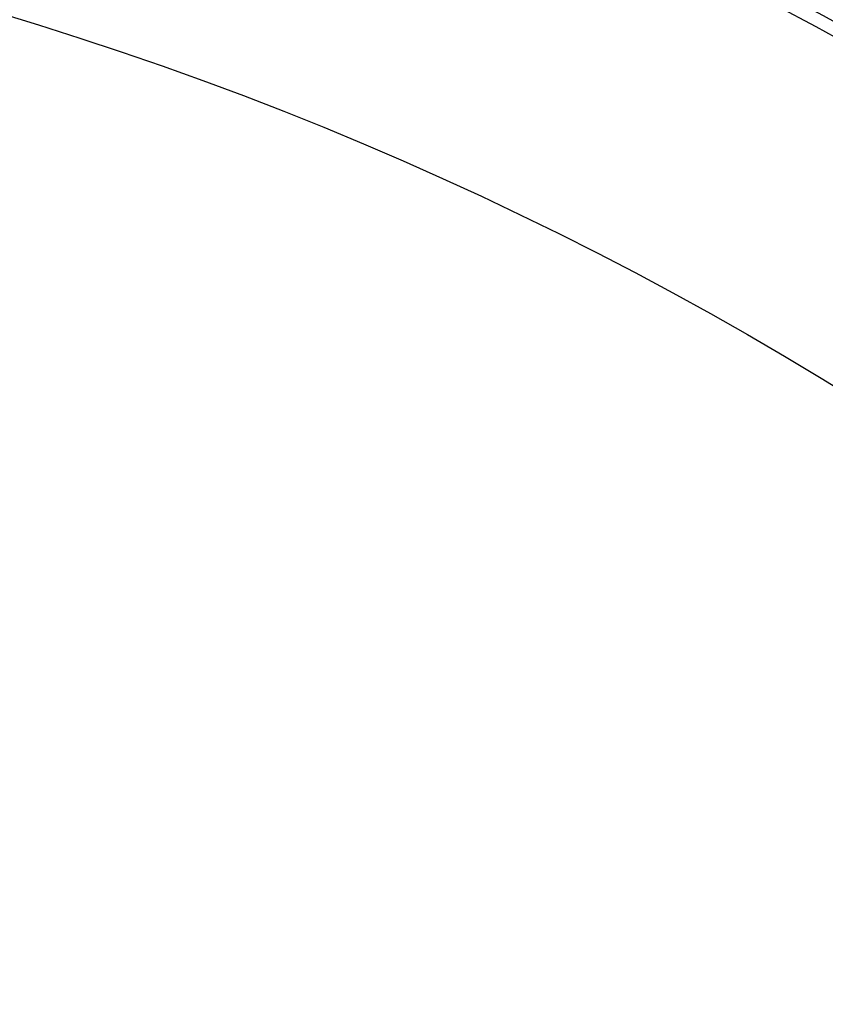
# Model space of a CAD drawing. Header units: millimetres. Extents: x 0 to 297, y 0 to 210.
# Tile 258 of 455: x 59.59 to 61.2, y 159.34 to 161.31. Entities that reach past the tile are written whole.
import ezdxf

# ---------------------------------------------------------------- set-up
doc = ezdxf.new("R2010")
doc.units = ezdxf.units.MM
doc.header["$LTSCALE"] = 16.335
doc.layers.get('0').update_dxf_attribs({"linetype": 'CONTINUOUS'})
doc.layers.add('AXES_REF', color=7, linetype='CONTINUOUS')

msp = doc.modelspace()

# ---------------------------------------------------------------- linework, layer by layer
at = {"color": 7, "linetype": 'Continuous'}
for radius in [7.7567, 7.756, 7.7063]:
    msp.add_circle((57.5224, 154.5393), radius, dxfattribs=at)
msp.add_arc((57.5224, 154.5393), 7.68, 278.27713, 261.72287, dxfattribs=at)
at = {"layer": 'AXES_REF', "color": 9, "linetype": 'Continuous'}
msp.add_circle((57.5224, 154.5393), 7.0756, dxfattribs=at)

doc.saveas('drawing.dxf')
